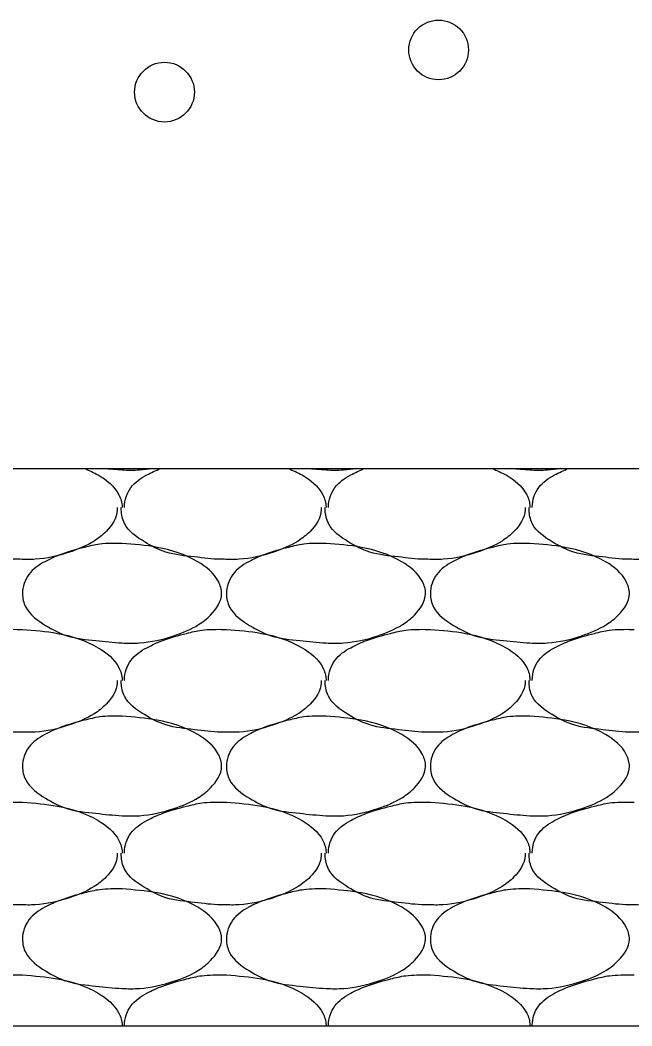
# Model space of a CAD drawing. Extents: x 634177 to 635904, y 289936 to 290970.
# Drawn here: x 635733.211 to 635735.131, y 290574.309 to 290577.467 of the extents above; entities that cross this region are included whole.
import ezdxf

# ---------------------------------------------------------------- set-up
doc = ezdxf.new("R2010")
doc.units = 0
doc.layers.add('Default', color=7, linetype='Continuous')

msp = doc.modelspace()

# ---------------------------------------------------------------- linework, layer by layer
at = {"layer": 'Default'}
for p, q in [((635719.7719, 290576.0588), (635753.5198, 290576.0588)), ((635733.211, 290575.5538), (635733.2185, 290575.5538)), ((635733.851, 290575.5538), (635733.8585, 290575.5538)), ((635734.491, 290575.5538), (635734.4985, 290575.5538)), ((635735.1309, 290575.5538), (635735.1384, 290575.5538)), ((635733.211, 290575.0113), (635733.2185, 290575.0113)), ((635733.851, 290575.0113), (635733.8585, 290575.0113)), ((635734.491, 290575.0113), (635734.4985, 290575.0113)), ((635735.1309, 290575.0113), (635735.1384, 290575.0113)), ((635733.211, 290574.4689), (635733.2185, 290574.4689)), ((635733.851, 290574.4689), (635733.8585, 290574.4689)), ((635734.491, 290574.4689), (635734.4985, 290574.4689)), ((635735.1309, 290574.4689), (635735.1384, 290574.4689)), ((635719.7719, 290574.3089), (635749.77, 290574.3089))]:
    msp.add_line(p, q, dxfattribs=at)
for centre in [(635734.5244, 290577.3731), (635733.6641, 290577.2406)]:
    msp.add_circle(centre, 0.0937, dxfattribs=at)
for points in [[(635733.4133, 290576.0588), (635733.456, 290576.0388), (635733.521, 290575.9763), (635733.531, 290575.9388), (635733.531, 290575.9363)], [(635733.6258, 290576.0588), (635733.586, 290576.0538), (635733.531, 290576.0538), (635733.4722, 290576.0588)], [(635733.5385, 290575.9363), (635733.5385, 290575.9388), (635733.5585, 290575.9988), (635733.6085, 290576.0388), (635733.6515, 290576.0588)], [(635734.0532, 290576.0588), (635734.096, 290576.0388), (635734.161, 290575.9763), (635734.171, 290575.9388), (635734.171, 290575.9363)], [(635734.2658, 290576.0588), (635734.226, 290576.0538), (635734.171, 290576.0538), (635734.1122, 290576.0588)], [(635734.1785, 290575.9363), (635734.1785, 290575.9388), (635734.1985, 290575.9988), (635734.2485, 290576.0388), (635734.2915, 290576.0588)], [(635734.6932, 290576.0588), (635734.7359, 290576.0388), (635734.8009, 290575.9763), (635734.8109, 290575.9388), (635734.8109, 290575.9363)], [(635734.9058, 290576.0588), (635734.8659, 290576.0538), (635734.8109, 290576.0538), (635734.7521, 290576.0588)], [(635734.8184, 290575.9363), (635734.8184, 290575.9388), (635734.8384, 290575.9988), (635734.8884, 290576.0388), (635734.9314, 290576.0588)], [(635733.211, 290575.7738), (635733.201, 290575.7738), (635733.1185, 290575.7813), (635733.0286, 290575.7963), (635732.9611, 290575.8288), (635732.8986, 290575.8863), (635732.8886, 290575.9288), (635732.8886, 290575.9363)], [(635733.516, 290575.9363), (635733.516, 290575.9288), (635733.481, 290575.8613), (635733.4435, 290575.8313), (635733.366, 290575.7963), (635733.2585, 290575.7738), (635733.211, 290575.7738)], [(635733.851, 290575.7738), (635733.841, 290575.7738), (635733.7585, 290575.7813), (635733.6685, 290575.7963), (635733.601, 290575.8288), (635733.5385, 290575.8863), (635733.5285, 290575.9288), (635733.5285, 290575.9363)], [(635734.156, 290575.9363), (635734.156, 290575.9288), (635734.121, 290575.8613), (635734.0835, 290575.8313), (635734.006, 290575.7963), (635733.8985, 290575.7738), (635733.851, 290575.7738)], [(635734.491, 290575.7738), (635734.481, 290575.7738), (635734.3985, 290575.7813), (635734.3085, 290575.7963), (635734.241, 290575.8288), (635734.1785, 290575.8863), (635734.1685, 290575.9288), (635734.1685, 290575.9363)], [(635734.7959, 290575.9363), (635734.7959, 290575.9288), (635734.7609, 290575.8613), (635734.7234, 290575.8313), (635734.6459, 290575.7963), (635734.5385, 290575.7738), (635734.491, 290575.7738)], [(635735.1309, 290575.7738), (635735.1209, 290575.7738), (635735.0384, 290575.7813), (635734.9484, 290575.7963), (635734.8809, 290575.8288), (635734.8184, 290575.8863), (635734.8084, 290575.9288), (635734.8084, 290575.9363)], [(635735.4359, 290575.9363), (635735.4359, 290575.9288), (635735.4009, 290575.8613), (635735.3634, 290575.8313), (635735.2859, 290575.7963), (635735.1784, 290575.7738), (635735.1309, 290575.7738)], [(635733.531, 290575.8238), (635733.641, 290575.8113), (635733.7685, 290575.7663), (635733.8335, 290575.7038), (635733.8435, 290575.6663), (635733.8085, 290575.5988), (635733.771, 290575.5688), (635733.6935, 290575.5338), (635733.586, 290575.5113), (635733.531, 290575.5113), (635733.4485, 290575.5188), (635733.3585, 290575.5338), (635733.291, 290575.5663), (635733.2285, 290575.6238), (635733.2185, 290575.6663), (635733.2385, 290575.7263), (635733.2885, 290575.7663), (635733.3385, 290575.7888), (635733.4135, 290575.8113), (635733.461, 290575.8213), (635733.531, 290575.8238)], [(635734.171, 290575.8238), (635734.281, 290575.8113), (635734.4085, 290575.7663), (635734.4735, 290575.7038), (635734.4835, 290575.6663), (635734.4485, 290575.5988), (635734.411, 290575.5688), (635734.3335, 290575.5338), (635734.226, 290575.5113), (635734.171, 290575.5113), (635734.0885, 290575.5188), (635733.9985, 290575.5338), (635733.931, 290575.5663), (635733.8685, 290575.6238), (635733.8585, 290575.6663), (635733.8785, 290575.7263), (635733.9285, 290575.7663), (635733.9785, 290575.7888), (635734.0535, 290575.8113), (635734.101, 290575.8213), (635734.171, 290575.8238)], [(635734.8109, 290575.8238), (635734.9209, 290575.8113), (635735.0484, 290575.7663), (635735.1134, 290575.7038), (635735.1234, 290575.6663), (635735.0884, 290575.5988), (635735.0509, 290575.5688), (635734.9734, 290575.5338), (635734.8659, 290575.5113), (635734.8109, 290575.5113), (635734.7284, 290575.5188), (635734.6384, 290575.5338), (635734.571, 290575.5663), (635734.5085, 290575.6238), (635734.4985, 290575.6663), (635734.5185, 290575.7263), (635734.5685, 290575.7663), (635734.6185, 290575.7888), (635734.6934, 290575.8113), (635734.7409, 290575.8213), (635734.8109, 290575.8238)], [(635732.8986, 290575.3938), (635732.8986, 290575.3963), (635732.9186, 290575.4563), (635732.9686, 290575.4963), (635733.0186, 290575.5188), (635733.0935, 290575.5413), (635733.141, 290575.5513), (635733.211, 290575.5538)], [(635733.2185, 290575.5538), (635733.3285, 290575.5413), (635733.456, 290575.4963), (635733.521, 290575.4338), (635733.531, 290575.3963), (635733.531, 290575.3938)], [(635733.5385, 290575.3938), (635733.5385, 290575.3963), (635733.5585, 290575.4563), (635733.6085, 290575.4963), (635733.6585, 290575.5188), (635733.7335, 290575.5413), (635733.781, 290575.5513), (635733.851, 290575.5538)], [(635733.8585, 290575.5538), (635733.9685, 290575.5413), (635734.096, 290575.4963), (635734.161, 290575.4338), (635734.171, 290575.3963), (635734.171, 290575.3938)], [(635734.1785, 290575.3938), (635734.1785, 290575.3963), (635734.1985, 290575.4563), (635734.2485, 290575.4963), (635734.2985, 290575.5188), (635734.3735, 290575.5413), (635734.421, 290575.5513), (635734.491, 290575.5538)], [(635734.4985, 290575.5538), (635734.6085, 290575.5413), (635734.7359, 290575.4963), (635734.8009, 290575.4338), (635734.8109, 290575.3963), (635734.8109, 290575.3938)], [(635734.8184, 290575.3938), (635734.8184, 290575.3963), (635734.8384, 290575.4563), (635734.8884, 290575.4963), (635734.9384, 290575.5188), (635735.0134, 290575.5413), (635735.0609, 290575.5513), (635735.1309, 290575.5538)], [(635733.211, 290575.2313), (635733.201, 290575.2313), (635733.1185, 290575.2388), (635733.0286, 290575.2538), (635732.9611, 290575.2863), (635732.8986, 290575.3438), (635732.8886, 290575.3863), (635732.8886, 290575.3938)], [(635733.516, 290575.3938), (635733.516, 290575.3863), (635733.481, 290575.3188), (635733.4435, 290575.2888), (635733.366, 290575.2538), (635733.2585, 290575.2313), (635733.211, 290575.2313)], [(635733.851, 290575.2313), (635733.841, 290575.2313), (635733.7585, 290575.2388), (635733.6685, 290575.2538), (635733.601, 290575.2863), (635733.5385, 290575.3438), (635733.5285, 290575.3863), (635733.5285, 290575.3938)], [(635734.156, 290575.3938), (635734.156, 290575.3863), (635734.121, 290575.3188), (635734.0835, 290575.2888), (635734.006, 290575.2538), (635733.8985, 290575.2313), (635733.851, 290575.2313)], [(635734.491, 290575.2313), (635734.481, 290575.2313), (635734.3985, 290575.2388), (635734.3085, 290575.2538), (635734.241, 290575.2863), (635734.1785, 290575.3438), (635734.1685, 290575.3863), (635734.1685, 290575.3938)], [(635734.7959, 290575.3938), (635734.7959, 290575.3863), (635734.7609, 290575.3188), (635734.7234, 290575.2888), (635734.6459, 290575.2538), (635734.5385, 290575.2313), (635734.491, 290575.2313)], [(635735.1309, 290575.2313), (635735.1209, 290575.2313), (635735.0384, 290575.2388), (635734.9484, 290575.2538), (635734.8809, 290575.2863), (635734.8184, 290575.3438), (635734.8084, 290575.3863), (635734.8084, 290575.3938)], [(635735.4359, 290575.3938), (635735.4359, 290575.3863), (635735.4009, 290575.3188), (635735.3634, 290575.2888), (635735.2859, 290575.2538), (635735.1784, 290575.2313), (635735.1309, 290575.2313)], [(635733.531, 290575.2813), (635733.641, 290575.2688), (635733.7685, 290575.2238), (635733.8335, 290575.1613), (635733.8435, 290575.1238), (635733.8085, 290575.0563), (635733.771, 290575.0263), (635733.6935, 290574.9913), (635733.586, 290574.9688), (635733.531, 290574.9688), (635733.4485, 290574.9763), (635733.3585, 290574.9913), (635733.291, 290575.0238), (635733.2285, 290575.0813), (635733.2185, 290575.1238), (635733.2385, 290575.1838), (635733.2885, 290575.2238), (635733.3385, 290575.2463), (635733.4135, 290575.2688), (635733.461, 290575.2788), (635733.531, 290575.2813)], [(635734.171, 290575.2813), (635734.281, 290575.2688), (635734.4085, 290575.2238), (635734.4735, 290575.1613), (635734.4835, 290575.1238), (635734.4485, 290575.0563), (635734.411, 290575.0263), (635734.3335, 290574.9913), (635734.226, 290574.9688), (635734.171, 290574.9688), (635734.0885, 290574.9763), (635733.9985, 290574.9913), (635733.931, 290575.0238), (635733.8685, 290575.0813), (635733.8585, 290575.1238), (635733.8785, 290575.1838), (635733.9285, 290575.2238), (635733.9785, 290575.2463), (635734.0535, 290575.2688), (635734.101, 290575.2788), (635734.171, 290575.2813)], [(635734.8109, 290575.2813), (635734.9209, 290575.2688), (635735.0484, 290575.2238), (635735.1134, 290575.1613), (635735.1234, 290575.1238), (635735.0884, 290575.0563), (635735.0509, 290575.0263), (635734.9734, 290574.9913), (635734.8659, 290574.9688), (635734.8109, 290574.9688), (635734.7284, 290574.9763), (635734.6384, 290574.9913), (635734.571, 290575.0238), (635734.5085, 290575.0813), (635734.4985, 290575.1238), (635734.5185, 290575.1838), (635734.5685, 290575.2238), (635734.6185, 290575.2463), (635734.6934, 290575.2688), (635734.7409, 290575.2788), (635734.8109, 290575.2813)], [(635732.8986, 290574.8513), (635732.8986, 290574.8538), (635732.9186, 290574.9138), (635732.9686, 290574.9538), (635733.0186, 290574.9763), (635733.0935, 290574.9988), (635733.141, 290575.0088), (635733.211, 290575.0113)], [(635733.2185, 290575.0113), (635733.3285, 290574.9988), (635733.456, 290574.9538), (635733.521, 290574.8913), (635733.531, 290574.8538), (635733.531, 290574.8513)], [(635733.5385, 290574.8513), (635733.5385, 290574.8538), (635733.5585, 290574.9138), (635733.6085, 290574.9538), (635733.6585, 290574.9763), (635733.7335, 290574.9988), (635733.781, 290575.0088), (635733.851, 290575.0113)], [(635733.8585, 290575.0113), (635733.9685, 290574.9988), (635734.096, 290574.9538), (635734.161, 290574.8913), (635734.171, 290574.8538), (635734.171, 290574.8513)], [(635734.1785, 290574.8513), (635734.1785, 290574.8538), (635734.1985, 290574.9138), (635734.2485, 290574.9538), (635734.2985, 290574.9763), (635734.3735, 290574.9988), (635734.421, 290575.0088), (635734.491, 290575.0113)], [(635734.4985, 290575.0113), (635734.6085, 290574.9988), (635734.7359, 290574.9538), (635734.8009, 290574.8913), (635734.8109, 290574.8538), (635734.8109, 290574.8513)], [(635734.8184, 290574.8513), (635734.8184, 290574.8538), (635734.8384, 290574.9138), (635734.8884, 290574.9538), (635734.9384, 290574.9763), (635735.0134, 290574.9988), (635735.0609, 290575.0088), (635735.1309, 290575.0113)], [(635733.211, 290574.6889), (635733.201, 290574.6889), (635733.1185, 290574.6964), (635733.0286, 290574.7114), (635732.9611, 290574.7439), (635732.8986, 290574.8013), (635732.8886, 290574.8438), (635732.8886, 290574.8513)], [(635733.516, 290574.8513), (635733.516, 290574.8438), (635733.481, 290574.7764), (635733.4435, 290574.7464), (635733.366, 290574.7114), (635733.2585, 290574.6889), (635733.211, 290574.6889)], [(635733.851, 290574.6889), (635733.841, 290574.6889), (635733.7585, 290574.6964), (635733.6685, 290574.7114), (635733.601, 290574.7439), (635733.5385, 290574.8013), (635733.5285, 290574.8438), (635733.5285, 290574.8513)], [(635734.156, 290574.8513), (635734.156, 290574.8438), (635734.121, 290574.7764), (635734.0835, 290574.7464), (635734.006, 290574.7114), (635733.8985, 290574.6889), (635733.851, 290574.6889)], [(635734.491, 290574.6889), (635734.481, 290574.6889), (635734.3985, 290574.6964), (635734.3085, 290574.7114), (635734.241, 290574.7439), (635734.1785, 290574.8013), (635734.1685, 290574.8438), (635734.1685, 290574.8513)], [(635734.7959, 290574.8513), (635734.7959, 290574.8438), (635734.7609, 290574.7764), (635734.7234, 290574.7464), (635734.6459, 290574.7114), (635734.5385, 290574.6889), (635734.491, 290574.6889)], [(635735.1309, 290574.6889), (635735.1209, 290574.6889), (635735.0384, 290574.6964), (635734.9484, 290574.7114), (635734.8809, 290574.7439), (635734.8184, 290574.8013), (635734.8084, 290574.8438), (635734.8084, 290574.8513)], [(635735.4359, 290574.8513), (635735.4359, 290574.8438), (635735.4009, 290574.7764), (635735.3634, 290574.7464), (635735.2859, 290574.7114), (635735.1784, 290574.6889), (635735.1309, 290574.6889)], [(635733.531, 290574.7389), (635733.641, 290574.7264), (635733.7685, 290574.6814), (635733.8335, 290574.6189), (635733.8435, 290574.5814), (635733.8085, 290574.5139), (635733.771, 290574.4839), (635733.6935, 290574.4489), (635733.586, 290574.4264), (635733.531, 290574.4264), (635733.4485, 290574.4339), (635733.3585, 290574.4489), (635733.291, 290574.4814), (635733.2285, 290574.5389), (635733.2185, 290574.5814), (635733.2385, 290574.6414), (635733.2885, 290574.6814), (635733.3385, 290574.7039), (635733.4135, 290574.7264), (635733.461, 290574.7364), (635733.531, 290574.7389)], [(635734.171, 290574.7389), (635734.281, 290574.7264), (635734.4085, 290574.6814), (635734.4735, 290574.6189), (635734.4835, 290574.5814), (635734.4485, 290574.5139), (635734.411, 290574.4839), (635734.3335, 290574.4489), (635734.226, 290574.4264), (635734.171, 290574.4264), (635734.0885, 290574.4339), (635733.9985, 290574.4489), (635733.931, 290574.4814), (635733.8685, 290574.5389), (635733.8585, 290574.5814), (635733.8785, 290574.6414), (635733.9285, 290574.6814), (635733.9785, 290574.7039), (635734.0535, 290574.7264), (635734.101, 290574.7364), (635734.171, 290574.7389)], [(635734.8109, 290574.7389), (635734.9209, 290574.7264), (635735.0484, 290574.6814), (635735.1134, 290574.6189), (635735.1234, 290574.5814), (635735.0884, 290574.5139), (635735.0509, 290574.4839), (635734.9734, 290574.4489), (635734.8659, 290574.4264), (635734.8109, 290574.4264), (635734.7284, 290574.4339), (635734.6384, 290574.4489), (635734.571, 290574.4814), (635734.5085, 290574.5389), (635734.4985, 290574.5814), (635734.5185, 290574.6414), (635734.5685, 290574.6814), (635734.6185, 290574.7039), (635734.6934, 290574.7264), (635734.7409, 290574.7364), (635734.8109, 290574.7389)], [(635732.8986, 290574.3089), (635732.8986, 290574.3114), (635732.9186, 290574.3714), (635732.9686, 290574.4114), (635733.0186, 290574.4339), (635733.0935, 290574.4564), (635733.141, 290574.4664), (635733.211, 290574.4689)], [(635733.2185, 290574.4689), (635733.3285, 290574.4564), (635733.456, 290574.4114), (635733.521, 290574.3489), (635733.531, 290574.3114), (635733.531, 290574.3089)], [(635733.5385, 290574.3089), (635733.5385, 290574.3114), (635733.5585, 290574.3714), (635733.6085, 290574.4114), (635733.6585, 290574.4339), (635733.7335, 290574.4564), (635733.781, 290574.4664), (635733.851, 290574.4689)], [(635733.8585, 290574.4689), (635733.9685, 290574.4564), (635734.096, 290574.4114), (635734.161, 290574.3489), (635734.171, 290574.3114), (635734.171, 290574.3089)], [(635734.1785, 290574.3089), (635734.1785, 290574.3114), (635734.1985, 290574.3714), (635734.2485, 290574.4114), (635734.2985, 290574.4339), (635734.3735, 290574.4564), (635734.421, 290574.4664), (635734.491, 290574.4689)], [(635734.4985, 290574.4689), (635734.6085, 290574.4564), (635734.7359, 290574.4114), (635734.8009, 290574.3489), (635734.8109, 290574.3114), (635734.8109, 290574.3089)], [(635734.8184, 290574.3089), (635734.8184, 290574.3114), (635734.8384, 290574.3714), (635734.8884, 290574.4114), (635734.9384, 290574.4339), (635735.0134, 290574.4564), (635735.0609, 290574.4664), (635735.1309, 290574.4689)]]:
    msp.add_spline(points, degree=3, dxfattribs=at)

doc.saveas('drawing.dxf')
